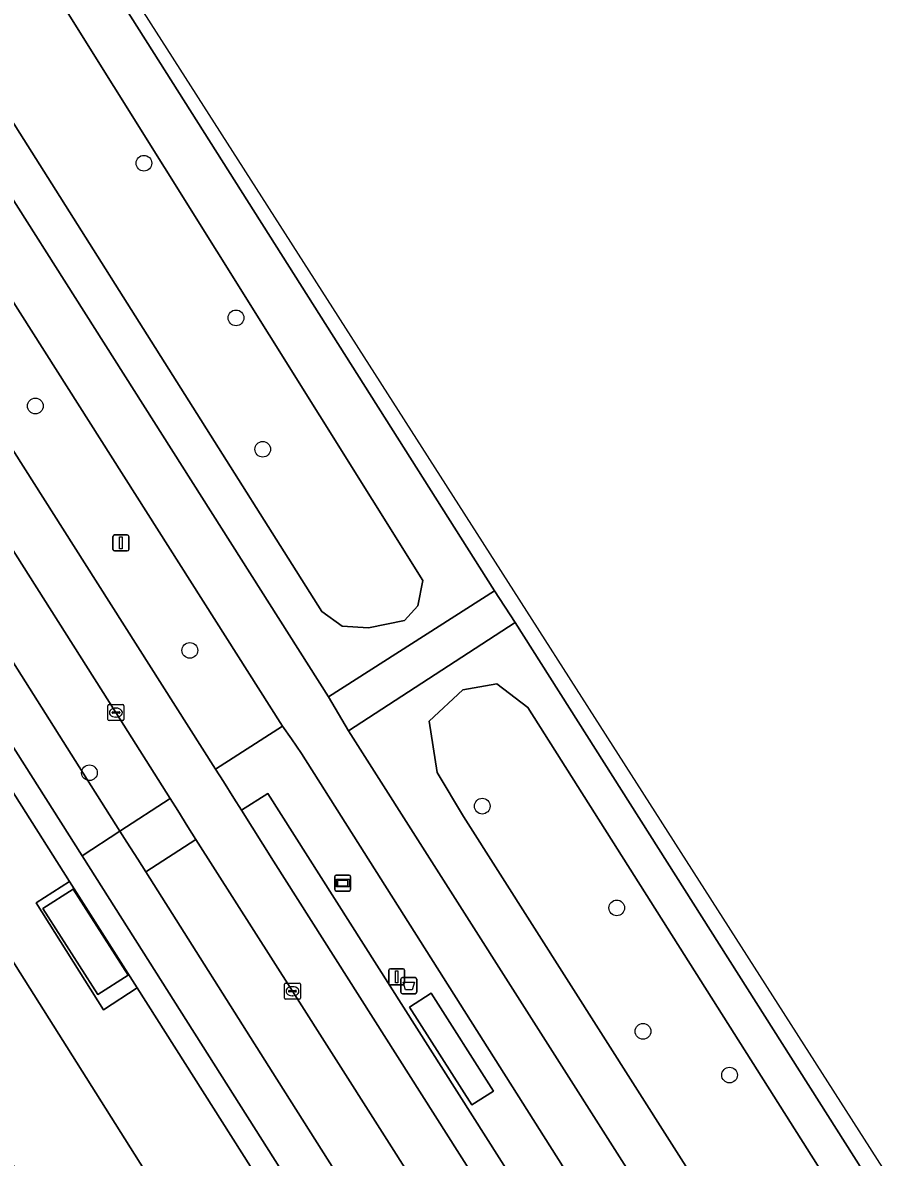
# Model space of a CAD drawing. Extents: x 158835 to 160077, y 386387 to 387778.
# Drawn here: x 159894.6 to 159948.2, y 387525.6 to 387596.1 of the extents above; entities that cross this region are included whole.
import ezdxf

# ---------------------------------------------------------------- set-up
doc = ezdxf.new("R2010")
doc.units = 0
for name, color, linetype in [('IMGEO_Afvalbak', 7, 'Continuous'), ('IMGEO_Berm_groen', 7, 'Continuous'), ('IMGEO_Boom', 7, 'Continuous'), ('IMGEO_Fietspad_gesloten', 7, 'Continuous'), ('IMGEO_Groenvoorziening', 7, 'Continuous'), ('IMGEO_Hek', 7, 'Continuous'), ('IMGEO_Informatiebord', 7, 'Continuous'), ('IMGEO_Kolk', 7, 'Continuous'), ('IMGEO_Lichtmast', 7, 'Continuous'), ('IMGEO_OVBaan_gesloten', 7, 'Continuous'), ('IMGEO_Rijbaan_regionaal_gesloten', 7, 'Continuous'), ('IMGEO_Voetpad_open', 7, 'Continuous')]:
    doc.layers.add(name, color=color, linetype=linetype)

msp = doc.modelspace()

# ---------------------------------------------------------------- linework, layer by layer
at = {"layer": 'IMGEO_Afvalbak'}
for p, q in [((159918.191, 387536.761), (159918.981, 387536.761)), ((159918.981, 387536.761), (159918.191, 387536.761)), ((159918.091, 387535.861), (159918.091, 387536.661)), ((159918.091, 387536.661), (159918.091, 387535.861)), ((159919.081, 387536.661), (159919.081, 387535.861)), ((159919.081, 387535.861), (159919.081, 387536.661)), ((159918.981, 387535.761), (159918.191, 387535.761)), ((159918.191, 387535.761), (159918.981, 387535.761))]:
    msp.add_line(p, q, dxfattribs=at)
msp.add_lwpolyline([(159918.234, 387536.475), (159918.938, 387536.475), (159918.789, 387536.005), (159918.383, 387536.005), (159918.234, 387536.475)], dxfattribs=at)
for centre, start, end in [((159918.191, 387536.661), 90, 180), ((159918.191, 387536.661), 90, 180), ((159918.981, 387536.661), 0, 90), ((159918.981, 387536.661), 360, 90), ((159918.191, 387535.861), 180, 270), ((159918.191, 387535.861), 180, 270), ((159918.981, 387535.861), 270, 0), ((159918.981, 387535.861), 270, 0)]:
    msp.add_arc(centre, 0.1, start, end, dxfattribs=at)
at = {"layer": 'IMGEO_Berm_groen'}
for points in [[(159838.591, 387672.967), (159843.189, 387665.332), (159848.802, 387656.257), (159913.605, 387554.215), (159923.923, 387560.799), (159866.032, 387652.12)], [(159853.718, 387632.941), (159873.904, 387601.145), (159887.041, 387580.451), (159887.116, 387580.333), (159898.428, 387562.536), (159906.577, 387549.715), (159910.727, 387552.394), (159845.909, 387654.474)], [(159887.605, 387566.601), (159887.562, 387566.491), (159898.591, 387549.081), (159900.63, 387545.863), (159903.746, 387547.9), (159900.375, 387553.228), (159892.79, 387565.166)], [(159982.839, 387468.004), (159925.201, 387558.835), (159914.835, 387552.102), (159961.375, 387479.006), (159993.593, 387428.222), (159995.652, 387425.017)], [(159928.142, 387525.064), (159927.711, 387524.786), (159927.999, 387524.339), (159925.858, 387522.953), (159909.826, 387548.201), (159908.183, 387547.156), (159910.185, 387544.003), (159921.749, 387525.789), (159933.986, 387506.515), (159945.64, 387488.16), (159954.354, 387474.435), (159956.936, 387470.369), (159968.199, 387452.632), (159978.979, 387435.656)], [(159934.388, 387499.699), (159924.487, 387515.271), (159911.354, 387535.918), (159905.354, 387545.342), (159902.234, 387543.33), (159910.392, 387530.452), (159921.311, 387513.215), (159921.347, 387513.159), (159932.635, 387495.381), (159944.372, 387476.895), (159953.906, 387461.881), (159961.3, 387450.236)]]:
    msp.add_lwpolyline(points, dxfattribs=at)
for points in [[(159855.391, 387663.786), (159851.287, 387661.01), (159850.597, 387659.134), (159851.78, 387656.686), (159913.171, 387559.508), (159914.436, 387558.59), (159916.089, 387558.488), (159918.313, 387558.957), (159919.149, 387559.855), (159919.455, 387561.446)], [(159855.391, 387663.786), (159919.455, 387561.446), (159919.149, 387559.855), (159918.313, 387558.957), (159916.089, 387558.488), (159914.436, 387558.59), (159913.171, 387559.508), (159851.78, 387656.686), (159850.597, 387659.134), (159851.287, 387661.01)], [(159925.984, 387553.55), (159924.066, 387555.019), (159921.944, 387554.652), (159919.863, 387552.693), (159920.353, 387549.511), (159921.985, 387546.777), (159982.336, 387451.905), (160003.378, 387420.271), (160005.065, 387419.505), (160006.819, 387419.872), (160008.329, 387422.076), (160008.288, 387423.586)], [(159925.984, 387553.55), (160008.288, 387423.586), (160008.329, 387422.076), (160006.819, 387419.872), (160005.065, 387419.505), (160003.378, 387420.271), (159982.336, 387451.905), (159921.985, 387546.777), (159920.353, 387549.511), (159919.863, 387552.693), (159921.944, 387554.652), (159924.066, 387555.019)]]:
    msp.add_lwpolyline(points, close=True, dxfattribs=at)
at = {"layer": 'IMGEO_Boom'}
for centre in [(159902.118, 387587.369), (159907.844, 387577.757), (159895.365, 387572.283), (159909.505, 387569.593), (159904.973, 387557.094), (159898.729, 387549.491), (159923.156, 387547.416), (159931.518, 387541.092), (159933.15, 387533.423), (159938.534, 387530.704)]:
    msp.add_circle(centre, 0.489, dxfattribs=at)
at = {"layer": 'IMGEO_Fietspad_gesloten'}
msp.add_lwpolyline([(159833.006, 387647.118), (159879.811, 387573.352), (159882.863, 387568.558), (159883.233, 387567.977), (159884.837, 387565.486), (159898.27, 387544.32), (159900.63, 387545.863), (159898.591, 387549.081), (159887.562, 387566.491), (159886.693, 387567.863), (159880.809, 387577.075), (159874.975, 387586.268), (159863.98, 387603.593)], dxfattribs=at)
msp.add_lwpolyline([(159965.2, 387444.088), (159961.3, 387450.236), (159953.906, 387461.881), (159944.372, 387476.895), (159932.635, 387495.381), (159921.347, 387513.159), (159921.311, 387513.215), (159910.392, 387530.452), (159902.234, 387543.33), (159901.736, 387544.116), (159901.061, 387545.182), (159900.63, 387545.863), (159898.27, 387544.32), (159918.848, 387511.897), (159961.204, 387445.139), (160034.82, 387329.041), (160034.889, 387329.047), (160037.55, 387329.807), (160037.444, 387330.224), (160036.467, 387331.772), (160001.349, 387387.118), (159978.228, 387423.557), (159970.759, 387435.328), (159970.154, 387436.277)], close=True, dxfattribs=at)
at = {"layer": 'IMGEO_Groenvoorziening'}
for points in [[(159921.068, 387505.6), (159917.009, 387511.992), (159901.695, 387536.12), (159899.609, 387534.765), (159895.413, 387541.404), (159897.497, 387542.735), (159884.934, 387562.529)], [(159882.169, 387555.726), (159882.415, 387555.339), (159882.739, 387555.546), (159911.402, 387510.15), (159915.83, 387503.015), (159918.354, 387504.581), (159921.412, 387499.653), (159918.889, 387498.087), (159942.125, 387460.649), (159944.622, 387460.943), (159953.33, 387448.753), (159955.62, 387445.547), (159959.827, 387444.825), (159927.044, 387496.188), (159924.981, 387499.436), (159921.068, 387505.6)]]:
    msp.add_lwpolyline(points, dxfattribs=at)
at = {"layer": 'IMGEO_Hek'}
msp.add_lwpolyline([(159915.83, 387503.015), (159911.402, 387510.15), (159882.739, 387555.546), (159882.415, 387555.339)], dxfattribs=at)
at = {"layer": 'IMGEO_Informatiebord'}
for p, q in [((159914.081, 387543.136), (159914.871, 387543.136)), ((159914.871, 387543.136), (159914.081, 387543.136)), ((159913.981, 387542.236), (159913.981, 387543.036)), ((159913.981, 387543.036), (159913.981, 387542.236)), ((159914.971, 387543.036), (159914.971, 387542.236)), ((159914.971, 387542.236), (159914.971, 387543.036)), ((159914.871, 387542.136), (159914.081, 387542.136)), ((159914.081, 387542.136), (159914.871, 387542.136))]:
    msp.add_line(p, q, dxfattribs=at)
for points in [[(159914.082, 387542.868), (159914.87, 387542.868), (159914.87, 387542.404), (159914.082, 387542.404), (159914.082, 387542.868)], [(159914.147, 387542.803), (159914.147, 387542.469), (159914.805, 387542.469), (159914.805, 387542.803), (159914.147, 387542.803)]]:
    msp.add_lwpolyline(points, dxfattribs=at)
for centre, start, end in [((159914.081, 387543.036), 90, 180), ((159914.081, 387543.036), 90, 180), ((159914.871, 387543.036), 0, 90), ((159914.871, 387543.036), 360, 90), ((159914.081, 387542.236), 180, 270), ((159914.081, 387542.236), 180, 270), ((159914.871, 387542.236), 270, 0), ((159914.871, 387542.236), 270, 0)]:
    msp.add_arc(centre, 0.1, start, end, dxfattribs=at)
at = {"layer": 'IMGEO_Kolk'}
for p, q in [((159899.874, 387552.802), (159899.874, 387553.654)), ((159899.949, 387553.728), (159900.801, 387553.728)), ((159900.875, 387553.654), (159900.875, 387552.802)), ((159900.133, 387553.222), (159900.133, 387553.234)), ((159900.571, 387553.185), (159900.173, 387553.185)), ((159900.176, 387553.271), (159900.574, 387553.271)), ((159900.385, 387552.948), (159900.36, 387552.948)), ((159900.362, 387553.508), (159900.387, 387553.508)), ((159900.617, 387553.234), (159900.617, 387553.222)), ((159900.801, 387552.728), (159899.949, 387552.728)), ((159910.853, 387535.492), (159910.853, 387536.344)), ((159910.928, 387536.418), (159911.78, 387536.418)), ((159911.341, 387536.198), (159911.366, 387536.198)), ((159911.854, 387536.344), (159911.854, 387535.492)), ((159911.78, 387535.418), (159910.928, 387535.418)), ((159911.112, 387535.912), (159911.112, 387535.924)), ((159911.55, 387535.875), (159911.152, 387535.875)), ((159911.155, 387535.961), (159911.553, 387535.961)), ((159911.364, 387535.638), (159911.339, 387535.638)), ((159911.596, 387535.924), (159911.596, 387535.912))]:
    msp.add_line(p, q, dxfattribs=at)
for points in [[(159899.874, 387552.802), (159899.874, 387553.654)], [(159899.949, 387553.728), (159900.801, 387553.728)], [(159900.875, 387553.654), (159900.875, 387552.802)], [(159900.801, 387552.728), (159899.949, 387552.728)], [(159910.853, 387535.492), (159910.853, 387536.344)], [(159910.928, 387536.418), (159911.78, 387536.418)], [(159911.854, 387536.344), (159911.854, 387535.492)], [(159911.78, 387535.418), (159910.928, 387535.418)]]:
    msp.add_lwpolyline(points, dxfattribs=at)
for centre, radius, start, end in [((159899.951, 387553.652), 0.0765, 91.55205, 178.44795), ((159899.951, 387553.652), 0.0765, 91.55205, 178.44795), ((159900.799, 387553.652), 0.0765, 1.55205, 88.44795), ((159900.799, 387553.652), 0.0765, 1.55205, 88.44795), ((159900.173, 387553.231), 0.0403, 85.87752, 175.75265), ((159900.17, 387553.221), 0.0366, 178.93798, 274.71019), ((159900.574, 387553.228), 0.043, 264.86636, 352.45326), ((159900.578, 387553.233), 0.0386, 1.73085, 96.63898), ((159899.951, 387552.804), 0.0765, 181.55205, 268.44795), ((159899.951, 387552.804), 0.0765, 181.55205, 268.44795), ((159900.799, 387552.804), 0.0765, 271.55205, 358.44795), ((159900.799, 387552.804), 0.0765, 271.55205, 358.44795), ((159910.93, 387536.342), 0.0765, 91.55205, 178.44795), ((159910.93, 387536.342), 0.0765, 91.55205, 178.44795), ((159911.778, 387536.342), 0.0765, 1.55205, 88.44795), ((159911.778, 387536.342), 0.0765, 1.55205, 88.44795), ((159910.93, 387535.494), 0.0765, 181.55205, 268.44795), ((159910.93, 387535.494), 0.0765, 181.55205, 268.44795), ((159911.152, 387535.921), 0.0403, 85.87752, 175.75265), ((159911.149, 387535.911), 0.0366, 178.93798, 274.71019), ((159911.553, 387535.918), 0.043, 264.86636, 352.45326), ((159911.557, 387535.923), 0.0386, 1.73085, 96.63898), ((159911.778, 387535.494), 0.0765, 271.55205, 358.44795), ((159911.778, 387535.494), 0.0765, 271.55205, 358.44795)]:
    msp.add_arc(centre, radius, start, end, dxfattribs=at)
for centre, major_axis, ratio, start_param, end_param in [((159900.361, 387553.228), (-0.387, 0.002), 0.722429, 4.712389, 7.853982), ((159900.386, 387553.228), (-0.39, 0.002), 0.717154, 1.570796, 4.712389), ((159911.34, 387535.918), (-0.387, 0.002), 0.722429, 4.712389, 7.853982), ((159911.365, 387535.918), (-0.39, 0.002), 0.717154, 1.570796, 4.712389)]:
    msp.add_ellipse(centre, major_axis=major_axis, ratio=ratio, start_param=start_param, end_param=end_param, dxfattribs=at)
at = {"layer": 'IMGEO_Lichtmast'}
for p, q in [((159900.288, 387564.273), (159901.078, 387564.273)), ((159901.078, 387564.273), (159900.288, 387564.273)), ((159900.188, 387563.373), (159900.188, 387564.173)), ((159900.188, 387564.173), (159900.188, 387563.373)), ((159901.178, 387564.173), (159901.178, 387563.373)), ((159901.178, 387563.373), (159901.178, 387564.173)), ((159901.078, 387563.273), (159900.288, 387563.273)), ((159900.288, 387563.273), (159901.078, 387563.273)), ((159917.34, 387536.413), (159917.34, 387537.213)), ((159917.34, 387537.213), (159917.34, 387536.413)), ((159917.44, 387537.313), (159918.23, 387537.313)), ((159918.23, 387537.313), (159917.44, 387537.313)), ((159918.33, 387537.213), (159918.33, 387536.413)), ((159918.33, 387536.413), (159918.33, 387537.213)), ((159918.23, 387536.313), (159917.44, 387536.313)), ((159917.44, 387536.313), (159918.23, 387536.313))]:
    msp.add_line(p, q, dxfattribs=at)
for points in [[(159900.608, 387564.148), (159900.758, 387564.148), (159900.758, 387563.398), (159900.608, 387563.398), (159900.608, 387564.148)], [(159917.76, 387537.188), (159917.91, 387537.188), (159917.91, 387536.438), (159917.76, 387536.438), (159917.76, 387537.188)]]:
    msp.add_lwpolyline(points, dxfattribs=at)
for centre, start, end in [((159900.288, 387564.173), 90, 180), ((159900.288, 387564.173), 90, 180), ((159901.078, 387564.173), 0, 90), ((159901.078, 387564.173), 360, 90), ((159900.288, 387563.373), 180, 270), ((159900.288, 387563.373), 180, 270), ((159901.078, 387563.373), 270, 0), ((159901.078, 387563.373), 270, 0), ((159917.44, 387537.213), 90, 180), ((159917.44, 387537.213), 90, 180), ((159918.23, 387537.213), 0, 90), ((159918.23, 387537.213), 360, 90), ((159917.44, 387536.413), 180, 270), ((159917.44, 387536.413), 180, 270), ((159918.23, 387536.413), 270, 0), ((159918.23, 387536.413), 270, 0)]:
    msp.add_arc(centre, 0.1, start, end, dxfattribs=at)
at = {"layer": 'IMGEO_OVBaan_gesloten'}
for points in [[(160065.277, 387340.998), (159984.842, 387467.474), (159920.558, 387567.925), (159883.278, 387626.179), (159852.108, 387676.163), (159845.407, 387683.495)], [(159995.652, 387425.017), (159993.593, 387428.222), (159961.375, 387479.006), (159914.835, 387552.102), (159913.605, 387554.215), (159848.802, 387656.257), (159845.909, 387654.474), (159910.727, 387552.394), (159911.288, 387551.597), (159911.92, 387550.682), (159928.142, 387525.064), (159958.481, 387477.151), (159988.332, 387430.605), (159995.325, 387419.211)], [(159866.032, 387652.12), (159923.923, 387560.799), (159925.201, 387558.835), (159982.839, 387468.004), (160022.635, 387405.421), (160032.107, 387390.411), (160034.536, 387386.485), (160063.036, 387341.067), (160063.651, 387340.097), (160065.277, 387340.998)]]:
    msp.add_lwpolyline(points, dxfattribs=at)
at = {"layer": 'IMGEO_Rijbaan_regionaal_gesloten'}
for points in [[(159978.979, 387435.656), (159968.199, 387452.632), (159956.936, 387470.369), (159954.354, 387474.435), (159945.64, 387488.16), (159933.986, 387506.515), (159921.749, 387525.789), (159910.185, 387544.003), (159908.183, 387547.156), (159907.699, 387547.918), (159907.06, 387548.956), (159906.577, 387549.715), (159898.428, 387562.536), (159887.116, 387580.333), (159887.041, 387580.451), (159873.904, 387601.145), (159853.718, 387632.941)], [(159869.172, 387602.419), (159879.58, 387586.018), (159880.013, 387585.325), (159889.256, 387570.736), (159889.426, 387570.461), (159892.79, 387565.166), (159900.375, 387553.228), (159903.746, 387547.9), (159904.221, 387547.149), (159904.851, 387546.133), (159905.354, 387545.342), (159911.354, 387535.918), (159924.487, 387515.271), (159934.388, 387499.699), (159946.364, 387480.754), (159957.887, 387462.681), (159964.491, 387452.236), (159976.931, 387432.556), (159978.826, 387429.629), (159986.57, 387417.471), (159995.059, 387404.102), (159998.38, 387398.851)]]:
    msp.add_lwpolyline(points, dxfattribs=at)
at = {"layer": 'IMGEO_Voetpad_open'}
for points in [[(159918.848, 387511.897), (159898.27, 387544.32), (159884.837, 387565.486), (159882.145, 387563.485)], [(159884.99, 387562.562), (159884.934, 387562.529), (159897.497, 387542.735), (159901.695, 387536.12), (159917.009, 387511.992), (159921.068, 387505.6), (159924.981, 387499.436), (159927.044, 387496.188), (159959.827, 387444.825), (159963.47, 387439.118), (159991.715, 387394.26), (159995.22, 387388.73), (160028.154, 387336.779), (160032.785, 387329.475), (160033.01, 387328.617), (160034.82, 387329.041), (159961.204, 387445.139), (159918.848, 387511.897)], [(159942.125, 387460.649), (159918.889, 387498.087), (159921.412, 387499.653), (159918.354, 387504.581), (159915.83, 387503.015), (159911.402, 387510.15), (159882.739, 387555.546), (159882.415, 387555.339), (159877.077, 387551.926), (159898.241, 387518.368), (159900.315, 387519.676), (159902.73, 387515.823), (159889.943, 387507.793), (159892.009, 387504.534), (159902.421, 387511.164), (159902.26, 387511.414), (159902.521, 387511.592), (159909.522, 387500.378), (159907.08, 387498.824), (159908.21, 387497.036), (159912.287, 387490.583), (159916.787, 387493.438), (159947.252, 387444.656)]]:
    msp.add_lwpolyline(points, dxfattribs=at)
for points in [[(159925.201, 387558.835), (159923.923, 387560.799), (159913.605, 387554.215), (159914.835, 387552.102)], [(159910.727, 387552.394), (159906.577, 387549.715), (159907.06, 387548.956), (159907.699, 387547.918), (159908.183, 387547.156), (159909.826, 387548.201), (159925.858, 387522.953), (159927.999, 387524.339), (159927.711, 387524.786), (159928.142, 387525.064), (159911.92, 387550.682), (159911.288, 387551.597)], [(159903.746, 387547.9), (159900.63, 387545.863), (159901.061, 387545.182), (159901.736, 387544.116), (159902.234, 387543.33), (159905.354, 387545.342), (159904.851, 387546.133), (159904.221, 387547.149)], [(159897.497, 387542.735), (159895.413, 387541.404), (159899.609, 387534.765), (159901.695, 387536.12)], [(159901.128, 387536.908), (159899.246, 387535.707), (159895.837, 387541.05), (159897.719, 387542.251)], [(159901.128, 387536.908), (159897.719, 387542.251), (159895.837, 387541.05), (159899.246, 387535.707)], [(159918.632, 387534.931), (159919.987, 387535.793), (159923.856, 387529.709), (159922.501, 387528.847)], [(159918.632, 387534.931), (159922.501, 387528.847), (159923.856, 387529.709), (159919.987, 387535.793)]]:
    msp.add_lwpolyline(points, close=True, dxfattribs=at)

doc.saveas('drawing.dxf')
